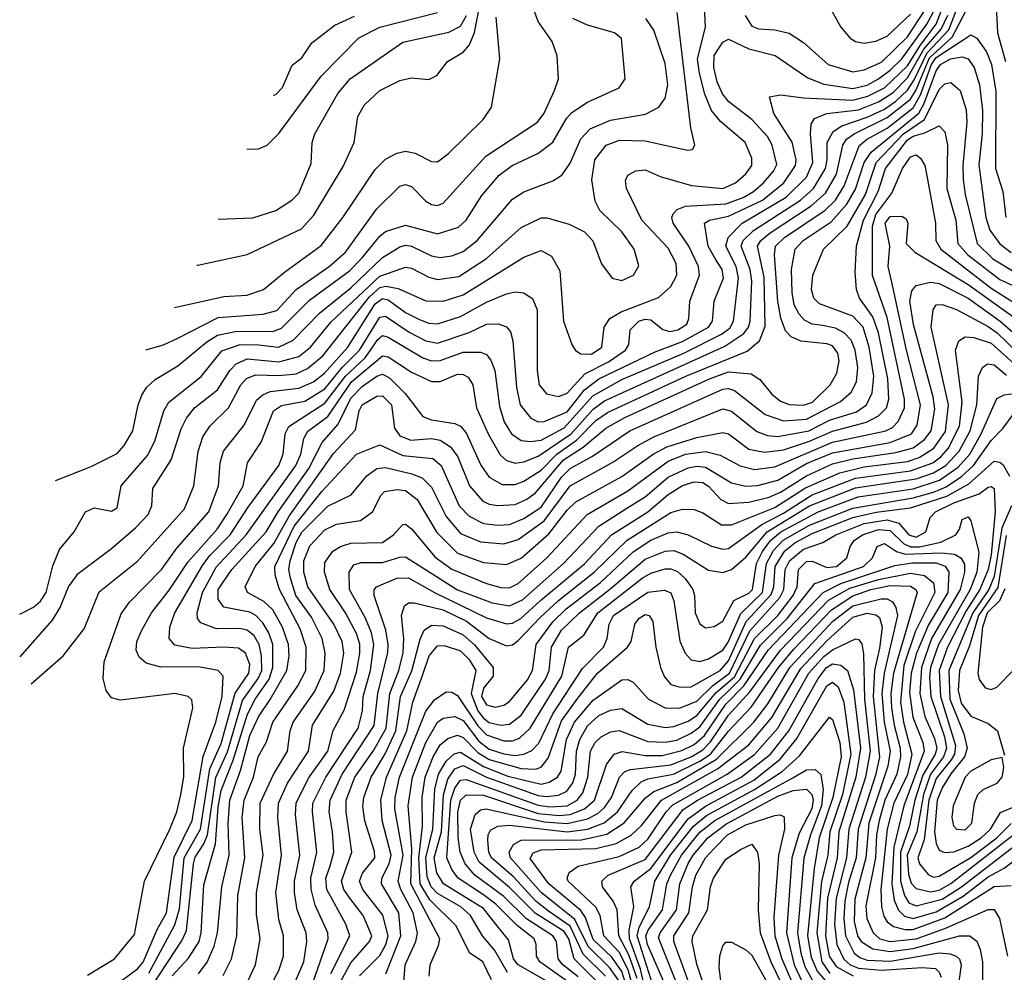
# Model space of a CAD drawing. Extents: x 997026 to 1115308, y 536381 to 619039.
# Tile 341 of 484: x 1021947 to 1025361, y 603359 to 606660. Entities that reach past the tile are written whole.
import ezdxf

# ---------------------------------------------------------------- set-up
doc = ezdxf.new("R2010")
doc.units = 0

msp = doc.modelspace()

# ---------------------------------------------------------------- linework, layer by layer
at = {"layer": '0CON20XD'}
for points in [[(1022271.3, 603308.7), (1022355, 603370.5), (1022375, 603393.7), (1022423.4, 603506.6), (1022455.4, 603565), (1022482.1, 603757.9), (1022545.1, 603885), (1022583.3, 604106.7), (1022626.8, 604225), (1022649.4, 604315), (1022652.2, 604385), (1022635.2, 604405.2), (1022567.1, 604417.1), (1022436.4, 604416.4), (1022385, 604430), (1022361.2, 604451.2), (1022351.1, 604475), (1022353, 604505), (1022369.8, 604545), (1022404.3, 604605), (1022465, 604682.6), (1022529.9, 604780.1), (1022631.2, 604895), (1022664.8, 604945), (1022721.7, 605045), (1022736.4, 605125), (1022784.2, 605195.8), (1022826.3, 605305), (1022855, 605323.7), (1022935, 605338.1), (1023005, 605380.6), (1023064.8, 605455.2), (1023125.1, 605515), (1023195, 605629.8), (1023215, 605632.4), (1023297.2, 605577.2), (1023355, 605547.7), (1023395, 605539.7), (1023505, 605576.2), (1023565, 605604.8), (1023606.2, 605606.2), (1023635, 605596.2), (1023648.6, 605578.6), (1023656.8, 605546.8), (1023669.1, 605385), (1023681.7, 605325), (1023718.8, 605278.8), (1023745, 605266.9), (1023765, 605267.7), (1023845, 605301.1), (1023905, 605377.5), (1023954.5, 605415.5), (1024150.3, 605509.7), (1024245, 605545.3), (1024334.8, 605595), (1024349.1, 605615), (1024354.3, 605685), (1024386.6, 605765), (1024382.7, 605795), (1024359.7, 605830.3), (1024333.5, 605875), (1024321.2, 605955), (1024338.6, 605965), (1024405, 605979.1), (1024522, 606035), (1024596.5, 606095), (1024637, 606155), (1024638.9, 606175), (1024625.4, 606235.4), (1024561.4, 606335), (1024546.7, 606393.3), (1024585, 606400), (1024665, 606389.8), (1024835, 606381.3), (1024888.1, 606395), (1024945, 606424.1), (1025025, 606500.8), (1025068.6, 606571.4), (1025124.6, 606645), (1025193.2, 606823.2)], [(1022408.8, 603315), (1022510.2, 603469.8), (1022525, 603503.8), (1022548.9, 603735), (1022555, 603757.5), (1022585.7, 603804.3), (1022597.9, 603835), (1022626.7, 604033.3), (1022666.9, 604123.1), (1022719.8, 604300.2), (1022773.6, 604376.4), (1022786.1, 604405), (1022785.3, 604455.3), (1022777.2, 604495), (1022760.2, 604525), (1022735, 604544.5), (1022710.5, 604550.5), (1022629.6, 604549.6), (1022575, 604569.3), (1022563.7, 604585), (1022561.9, 604605), (1022580.5, 604675), (1022627.7, 604762.3), (1022732.3, 604875), (1022904.6, 605115), (1022921.7, 605155), (1022931.7, 605208.3), (1022946.3, 605233.7), (1023015, 605284.5), (1023097.8, 605405), (1023205, 605495.8), (1023225, 605491.8), (1023305, 605439), (1023375, 605405.9), (1023405, 605406.7), (1023465, 605431.9), (1023485, 605431.1), (1023501.3, 605421.3), (1023517.6, 605395), (1023530.8, 605315), (1023572.4, 605222.4), (1023612.5, 605152.5), (1023635, 605132.4), (1023665, 605123.3), (1023695, 605127.7), (1023745, 605147), (1023858.9, 605225), (1023935, 605310.5), (1023975, 605339.3), (1024391.7, 605528.3), (1024457.1, 605572.9), (1024473.7, 605595), (1024479.6, 605615), (1024485.8, 605754.2), (1024479.7, 605795), (1024448.8, 605875), (1024455.7, 605895), (1024490.8, 605929.2), (1024654.5, 606035), (1024698.6, 606075), (1024741, 606145), (1024747, 606175), (1024746.2, 606235), (1024767, 606273), (1024797.6, 606292.4), (1024885, 606322.2), (1024945, 606350.7), (1024985, 606378.1), (1025025, 606416), (1025048.5, 606451.5), (1025093, 606545), (1025168, 606625), (1025232.9, 606795)], [(1025329.5, 606779.5), (1025336.9, 606615), (1025364.9, 606515)], [(1022475, 603346.6), (1022532.6, 603407.4), (1022568.7, 603465), (1022575.9, 603495), (1022585, 603662), (1022626, 603804), (1022635, 603931.4), (1022645, 603988.4), (1022686.6, 604093.4), (1022736.4, 604253.6), (1022763.3, 604305), (1022811.5, 604375), (1022824.4, 604415.6), (1022824.1, 604495), (1022810.1, 604535), (1022789.6, 604569.6), (1022765.6, 604595), (1022745, 604606.7), (1022654.5, 604624.5), (1022635, 604652.2), (1022634.6, 604685), (1022682.4, 604755), (1022801, 604885), (1022842.5, 604955), (1022949.8, 605105), (1022995.1, 605194.9), (1023051.3, 605258.7), (1023095, 605348.3), (1023135, 605390.7), (1023185, 605425.1), (1023205, 605431.2), (1023228.5, 605418.5), (1023283.9, 605365), (1023344.5, 605284.5), (1023375, 605273.2), (1023455, 605261.3), (1023475, 605251.6), (1023495, 605228.4), (1023545.9, 605115.9), (1023574.6, 605074.6), (1023619.9, 605049.9), (1023665, 605049.3), (1023695, 605060.8), (1023755, 605098.5), (1023808.8, 605155), (1023877.5, 605202.5), (1023945, 605271), (1023985, 605298.8), (1024256.2, 605425), (1024468.6, 605511.4), (1024512.4, 605547.6), (1024531.5, 605598.5), (1024528.3, 605768.3), (1024504.7, 605875.3), (1024516.8, 605895), (1024548.5, 605921.5), (1024691.6, 606015), (1024740.6, 606059.4), (1024778.4, 606125), (1024800.4, 606225), (1024813.5, 606246.5), (1024839.6, 606265), (1024955, 606321.1), (1025035, 606384.5), (1025055, 606417.6), (1025101.4, 606528.6), (1025180.5, 606599.5), (1025245, 606723.5)], [(1024748.9, 606715), (1024793.6, 606635), (1024826.4, 606596.4), (1024845, 606584.6), (1024875, 606579.3), (1024915, 606585.8), (1024955, 606603.5), (1025035, 606679.2)], [(1021948.9, 604452.5), (1022060.7, 604579.3), (1022087.4, 604622.6), (1022115.8, 604694.2), (1022149.5, 604740.5), (1022265, 604827.3), (1022350.1, 604899.9), (1022392.4, 604945), (1022405.3, 604975), (1022408.2, 605035), (1022472.5, 605135), (1022507.2, 605242.8), (1022525, 605279.6), (1022552.4, 605315), (1022632.5, 605377.5), (1022675.8, 605444.2), (1022697.7, 605467.7), (1022735.1, 605484.9), (1022845, 605474.9), (1022915, 605493.3), (1022954.8, 605525), (1023027.1, 605612.9), (1023195, 605771.3), (1023285, 605802.5), (1023305, 605799.2), (1023365, 605767.6), (1023395, 605759.4), (1023469.2, 605770.8), (1023565, 605832.3), (1023685, 605939.7), (1023755, 605973.1), (1023775, 605973.5), (1023851.6, 605951.6), (1023904.6, 605924.6), (1023933.8, 605893.8), (1023964.6, 605814.6), (1024001.2, 605765), (1024035, 605756.7), (1024074.6, 605775.4), (1024093, 605807), (1024077.7, 605865), (1024035, 605925.5), (1023958.7, 605998.7), (1023941.9, 606031.9), (1023930.5, 606105), (1023941.1, 606175), (1023980.4, 606225), (1024026.7, 606243.3), (1024115, 606240.2), (1024262, 606208), (1024279.2, 606210.8), (1024288, 606225), (1024273.3, 606285), (1024226.3, 606685)], [(1021986.2, 604359), (1022097.3, 604455), (1022170.5, 604549.5), (1022222.4, 604677.6), (1022355, 604783.3), (1022518.1, 604965), (1022550.3, 605045), (1022565.9, 605164.1), (1022582.4, 605215), (1022607.1, 605252.9), (1022670.9, 605315), (1022713.8, 605395), (1022733.2, 605416.8), (1022765, 605429.7), (1022845, 605427), (1022905, 605433.3), (1022945, 605450.9), (1022997.4, 605495), (1023160.1, 605699.9), (1023195, 605731.6), (1023216.3, 605736.3), (1023258.7, 605728.7), (1023355, 605686.4), (1023415, 605684.8), (1023485, 605706.2), (1023695, 605837.5), (1023755, 605860.7), (1023790.5, 605840.5), (1023819.5, 605789.5), (1023831.8, 605615), (1023860.8, 605535), (1023874.3, 605514.3), (1023892.2, 605502.2), (1023929, 605501), (1023965.7, 605525), (1023973.3, 605595), (1023993.1, 605625), (1024032.5, 605647.5), (1024162, 605698), (1024204.5, 605735.5), (1024225.2, 605775), (1024222.6, 605815), (1024195, 605868.2), (1024104, 605965), (1024050.9, 606075), (1024046.9, 606103.1), (1024055, 606121.2), (1024083.7, 606136.3), (1024115, 606140), (1024167.2, 606117.2), (1024276, 606086), (1024385, 606075.6), (1024428.2, 606095), (1024465, 606126.6), (1024485.7, 606155), (1024485, 606180.8), (1024461.9, 606235), (1024377.2, 606307.2), (1024345.6, 606345.6), (1024322.2, 606402.2), (1024303.6, 606475), (1024297.4, 606525), (1024325.2, 606635), (1024321.5, 606705)], [(1022181.6, 603348.4), (1022275, 603405.5), (1022345, 603490), (1022380, 603675), (1022467.7, 603855), (1022491.5, 603915), (1022506, 603975), (1022515.7, 604035.7), (1022515.3, 604135), (1022547.5, 604275), (1022543.4, 604303.4), (1022531.2, 604315), (1022485, 604325.3), (1022345, 604307.3), (1022295, 604302.2), (1022265, 604310), (1022246.5, 604335), (1022236.5, 604376.5), (1022240.3, 604435), (1022298.5, 604601.5), (1022328.1, 604641.9), (1022438, 604755), (1022491.9, 604828.1), (1022602.1, 604955), (1022636, 605045), (1022642.3, 605125), (1022653.8, 605165), (1022725, 605254.6), (1022768.3, 605341.7), (1022789.7, 605360.3), (1022815, 605371.4), (1022915, 605382.8), (1022965.2, 605405), (1023003.3, 605435), (1023084.1, 605525.9), (1023178.9, 605675), (1023205, 605694.4), (1023225, 605689.2), (1023285, 605645.5), (1023335, 605620.2), (1023365, 605608.8), (1023395, 605605.9), (1023475, 605631.5), (1023565, 605681), (1023635, 605710.5), (1023665, 605716.9), (1023694.1, 605714.1), (1023725, 605694.4), (1023740.9, 605655), (1023740.6, 605445), (1023748.2, 605395), (1023773.4, 605363.4), (1023815, 605354.3), (1023845, 605366.3), (1023906.8, 605433.2), (1023988.1, 605475), (1024046.8, 605515), (1024058.8, 605535), (1024063.2, 605585), (1024093.6, 605615), (1024115, 605622.5), (1024135, 605619.7), (1024176.3, 605586.3), (1024200.6, 605579.4), (1024228.7, 605585), (1024259.8, 605605), (1024266.5, 605625), (1024270, 605685), (1024304.4, 605775), (1024300.4, 605805), (1024267.3, 605875), (1024212.4, 605955), (1024208.2, 605975), (1024212.6, 605987.4), (1024227, 606003), (1024255.5, 606014.5), (1024395, 606022.4), (1024455, 606044.6), (1024491.5, 606065), (1024525.9, 606095), (1024560.7, 606135), (1024571.6, 606158.4), (1024556, 606225), (1024539.6, 606255), (1024485, 606313.9), (1024405.1, 606375.1), (1024383.5, 606403.5), (1024365.4, 606445), (1024353.1, 606495), (1024355, 606536.7), (1024385, 606582.6), (1024405, 606592.6), (1024475, 606559.7), (1024566.6, 606536.6), (1024625.7, 606495.7), (1024679.4, 606459.4), (1024735, 606436.4), (1024835, 606421.9), (1024885, 606434), (1024924.4, 606455), (1024965, 606484.9), (1025004.9, 606525), (1025092.6, 606645), (1025125, 606704.5)], [(1022383.7, 605515.8), (1022445, 605533.2), (1022495, 605556.1), (1022635, 605628.3), (1022790.8, 605639.2), (1022838.1, 605651.9), (1022905.3, 605724.7), (1023020, 605805), (1023076.1, 605855), (1023185.4, 606004.6), (1023265, 606082.8), (1023285, 606088.6), (1023305, 606081.8), (1023355, 606031.6), (1023375, 606019.4), (1023395, 606016.5), (1023415, 606024.7), (1023562.7, 606187.3), (1023742.7, 606305), (1023765, 606336.4), (1023800.7, 606415), (1023815.4, 606455), (1023810.4, 606535), (1023793.5, 606585), (1023744.4, 606654.4), (1023729.7, 606695)], [(1022561.5, 605809.7), (1022565, 605810), (1022735, 605846.2), (1022924.5, 605935.5), (1022966.6, 605983.4), (1023068.6, 606151.4), (1023106.9, 606235), (1023119.3, 606325), (1023142.3, 606365), (1023195, 606414.6), (1023265, 606449.4), (1023305, 606458.7), (1023365, 606453.3), (1023393.1, 606466.9), (1023430.5, 606515), (1023485, 606547.8), (1023507, 606573), (1023524.2, 606615.8), (1023540.9, 606705)], [(1022734, 606211.3), (1022775, 606213.1), (1022804.5, 606225.5), (1022845, 606265.4), (1022992.3, 606465), (1023122.2, 606597.8), (1023195.6, 606634.4), (1023395, 606685.6)], [(1024462.2, 606675), (1024485, 606637.8), (1024508.5, 606628.5), (1024565.6, 606625.6), (1024615, 606614.2), (1024665, 606581.8), (1024750.4, 606505), (1024835, 606479.8), (1024875, 606486.1), (1024935, 606512.6), (1025025, 606600.9), (1025085.8, 606695)], [(1021946.8, 604599.8), (1021995, 604624.3), (1022019.4, 604645), (1022038.1, 604675), (1022062.2, 604767.8), (1022085, 604824.5), (1022135.6, 604885), (1022175, 604954.4), (1022205, 604968.8), (1022265, 604956.7), (1022285, 604968), (1022298.2, 605045), (1022389.6, 605150.4), (1022415, 605199.5), (1022446.1, 605305), (1022463.6, 605335), (1022576.1, 605423.9), (1022647.7, 605512.3), (1022711.4, 605535), (1022775, 605533.5), (1022844.6, 605525.4), (1022895, 605549.6), (1022986.8, 605643.2), (1023095, 605731.4), (1023205, 605836.7), (1023265, 605872.9), (1023285, 605878.4), (1023305, 605875.5), (1023375, 605842.1), (1023405, 605835.6), (1023445, 605842), (1023485, 605856.9), (1023532.7, 605895), (1023655, 606038.4), (1023695, 606063.5), (1023795, 606102.3), (1023827.8, 606122.2), (1023855, 606163.6), (1023892.4, 606247.6), (1023925, 606282.6), (1023995, 606311.7), (1024116.5, 606333.5), (1024163.1, 606356.9), (1024185, 606388), (1024194.2, 606435), (1024185, 606508), (1024145, 606624.5), (1024117.5, 606665)], [(1022070.5, 605063.6), (1022075, 605064), (1022195, 605112.1), (1022285, 605157.3), (1022309.2, 605185), (1022338.6, 605235), (1022357.3, 605325), (1022370.9, 605359.1), (1022386.8, 605385), (1022416.7, 605413.3), (1022495, 605460.5), (1022596.1, 605543.9), (1022633.1, 605566.9), (1022699.3, 605580.7), (1022825, 605579.6), (1022855, 605591), (1022951.9, 605688.1), (1023090.1, 605789.9), (1023134.8, 605835), (1023195, 605910.3), (1023215, 605925.7), (1023285, 605948.5), (1023395, 605918.7), (1023468.5, 605941.5), (1023494.3, 605965), (1023548.7, 606051.3), (1023609, 606121), (1023654.5, 606155.5), (1023743.8, 606196.2), (1023795, 606236), (1023842.4, 606317.6), (1023861, 606339), (1023915, 606374.2), (1024025.7, 606424.3), (1024046.5, 606455), (1024033.5, 606595), (1024008.6, 606615), (1023915, 606641.2), (1023864.6, 606665)], [(1022395, 603355.2), (1022485, 603522.8), (1022501.2, 603578.8), (1022517.3, 603755), (1022573.2, 603855), (1022606.5, 604063.5), (1022645, 604152.1), (1022694.1, 604325.9), (1022741.4, 604395), (1022744.8, 604425), (1022729.3, 604465), (1022705, 604482), (1022655, 604485.9), (1022545, 604480.5), (1022485, 604492.2), (1022465.4, 604515), (1022467.3, 604555), (1022485.2, 604605), (1022581, 604769), (1022606.6, 604803.4), (1022677.1, 604875), (1022738.8, 604971.2), (1022845, 605115.3), (1022860.2, 605155), (1022867.8, 605225), (1022880.1, 605249.9), (1023005, 605331.1), (1023076.9, 605425), (1023145, 605488.7), (1023188.2, 605551.8), (1023205, 605565.6), (1023225, 605559.7), (1023345, 605488.7), (1023375, 605478.5), (1023405, 605479), (1023485, 605507.8), (1023545, 605507.6), (1023565, 605500), (1023580.8, 605480.8), (1023594.4, 605445), (1023610.2, 605320.2), (1023626.8, 605266.8), (1023651.6, 605225), (1023685, 605202.3), (1023718.5, 605198.5), (1023755, 605203.3), (1023835, 605246.2), (1023933.8, 605356.2), (1024035, 605413.8), (1024250, 605505), (1024379.8, 605570.2), (1024409.1, 605591), (1024421.9, 605615), (1024438.6, 605765), (1024431, 605805), (1024395.1, 605875), (1024403.5, 605905), (1024451.6, 605955), (1024604.7, 606045.3), (1024674.3, 606115), (1024697.1, 606165), (1024688.5, 606265), (1024691.3, 606298.7), (1024702.1, 606317.9), (1024745.1, 606334.9), (1024855, 606347.9), (1024925, 606375.3), (1024975, 606408), (1025025, 606458.7), (1025081.8, 606558.2), (1025142.3, 606627.7), (1025165, 606676.2)], [(1022483.5, 605663.1), (1022655, 605701.4), (1022734.4, 605705.6), (1022791.9, 605725), (1022864.5, 605785.5), (1022992.5, 605877.5), (1023067.5, 605975), (1023179, 606141), (1023215, 606176.9), (1023255, 606198.2), (1023285, 606204.7), (1023318.3, 606198.3), (1023375, 606168.5), (1023395, 606167.8), (1023433.6, 606196.4), (1023553.3, 606315), (1023582.4, 606357.6), (1023611.9, 606525), (1023598.8, 606668.8)], [(1022635.5, 605968.7), (1022755, 605973.4), (1022835, 605998.5), (1022890.5, 606035), (1022915, 606059.5), (1022957.9, 606162.1), (1022961.4, 606235), (1022970.6, 606265), (1023049.7, 606405), (1023092.4, 606455), (1023275, 606582.8), (1023435, 606617), (1023475, 606638.2), (1023495.5, 606675)], [(1022826.1, 606398.4), (1022835, 606400.8), (1022857.6, 606425), (1022890.2, 606500), (1022891.6, 606502.2), (1022925, 606528.6), (1022959.9, 606580.1), (1023039.1, 606640.9), (1023107.2, 606672.8)], [(1022566.5, 603353.5), (1022596.3, 603393.7), (1022621.2, 603448.8), (1022632.7, 603495), (1022647.3, 603655), (1022672.7, 603765), (1022669.1, 603875), (1022674.9, 603955), (1022711.9, 604058.1), (1022745, 604178.9), (1022775, 604243.8), (1022815.3, 604304.7), (1022873.3, 604405), (1022880.9, 604455), (1022879.3, 604495), (1022857.6, 604555), (1022824.7, 604614.7), (1022793.8, 604643.8), (1022736.2, 604675), (1022728.2, 604695), (1022763, 604765), (1022828, 604845), (1022880.6, 604939.4), (1023035, 605156.5), (1023110.9, 605239.1), (1023123.3, 605305), (1023134.8, 605325), (1023185, 605356), (1023205, 605356.9), (1023236.3, 605325), (1023246.3, 605245), (1023265, 605218.4), (1023302.9, 605202.9), (1023375, 605208.4), (1023405, 605203), (1023440, 605180), (1023465.9, 605145), (1023506.8, 605045), (1023552.1, 604992.1), (1023575, 604980.6), (1023605, 604976), (1023665, 604979.8), (1023705, 604998.3), (1023735, 605021), (1023832, 605135), (1023901, 605179), (1023979.4, 605245), (1024045, 605281.3), (1024338.1, 605415), (1024405, 605439.6), (1024483.1, 605433.1), (1024513.3, 605413.3), (1024555, 605362.4), (1024585, 605337.8), (1024615, 605326.8), (1024665, 605324), (1024695.2, 605335), (1024757.5, 605395), (1024780.6, 605435), (1024787.7, 605477.7), (1024784, 605505), (1024765, 605530.4), (1024745, 605537.4), (1024655, 605546), (1024621.7, 605561.7), (1024602.5, 605582.5), (1024586.1, 605626.1), (1024575.1, 605684.9), (1024564.2, 605845.8), (1024567.9, 605875), (1024598.1, 605905), (1024739.3, 606000.7), (1024774.9, 606035), (1024805.6, 606085), (1024857.3, 606222.7), (1024882.8, 606245), (1024955, 606284.4), (1025045, 606354.3), (1025070.4, 606399.6), (1025108.8, 606505), (1025125, 606529.2), (1025245, 606607.8), (1025265, 606595.9), (1025298.8, 606548.8), (1025316, 606505), (1025331.6, 606411.6), (1025329.8, 606145), (1025355.3, 606064.7), (1025366, 605975)], [(1022652.4, 603347.6), (1022681.3, 603405), (1022699.8, 603485), (1022703.3, 603625), (1022727.2, 603755), (1022718.2, 603895), (1022725.1, 603955), (1022757.3, 604035), (1022774, 604105), (1022802.2, 604157.8), (1022824.5, 604225), (1022911.2, 604351.2), (1022938.4, 604405), (1022940.6, 604485), (1022919.1, 604549.1), (1022847.4, 604685), (1022832.2, 604735), (1022831.5, 604765), (1022898.1, 604905), (1022995, 605025.5), (1023115, 605153.9), (1023195, 605186.5), (1023275, 605150.3), (1023379, 605139), (1023408, 605115), (1023470.9, 604975), (1023505, 604939.2), (1023555, 604914.5), (1023605, 604908), (1023645, 604911.1), (1023695, 604931.2), (1023755, 604970.5), (1023825, 605074.8), (1023855, 605104.9), (1023932.5, 605147.5), (1024061.8, 605235), (1024385, 605379.2), (1024405, 605381.8), (1024425.6, 605375.6), (1024531.4, 605291.4), (1024595, 605270.1), (1024675, 605276.2), (1024792.7, 605337.3), (1024830.3, 605369.7), (1024848.8, 605405), (1024852.5, 605455), (1024844, 605515), (1024829.4, 605549.4), (1024805.4, 605575.4), (1024775, 605591.6), (1024730.1, 605600.1), (1024695, 605605.6), (1024668.5, 605618.5), (1024649.3, 605639.3), (1024632.4, 605672.4), (1024625.1, 605715), (1024623.4, 605795), (1024635.1, 605864.9), (1024663.6, 605895), (1024760, 605960), (1024815, 606020.5), (1024845, 606073.2), (1024875.1, 606165), (1024899, 606201), (1025063.9, 606336.1), (1025082.1, 606367.9), (1025125, 606482.8), (1025139.3, 606505), (1025174.7, 606525), (1025215, 606531.5), (1025235.8, 606525), (1025256.2, 606495), (1025274.9, 606434.9), (1025285.1, 606345.1), (1025283.8, 606265), (1025272.7, 606157.3), (1025297.2, 605975), (1025310.6, 605930.6), (1025345, 605883.1), (1025385, 605853.8)], [(1022736.2, 603325), (1022764.3, 603385), (1022780.4, 603475), (1022768.4, 603558.4), (1022767.9, 603635), (1022791, 603765), (1022779.4, 603855), (1022781, 603945), (1022826.4, 604043.6), (1022875.6, 604125), (1022885.2, 604195), (1022895.2, 604225), (1022969.2, 604330.8), (1023002, 604405), (1023006.1, 604465), (1022995.2, 604515), (1022959.1, 604589.1), (1022904.4, 604665), (1022885.3, 604725), (1022880.5, 604755), (1022884.5, 604785), (1022905, 604848.4), (1022925, 604884.2), (1023015, 604974.5), (1023096.2, 605013.8), (1023150.3, 605079.7), (1023185.4, 605104.6), (1023215, 605107.7), (1023306.7, 605086.7), (1023342.4, 605072.4), (1023375, 605040.6), (1023425, 604938.9), (1023475, 604879.8), (1023545, 604851), (1023625, 604843.4), (1023675, 604859.2), (1023765, 604923.2), (1023855.1, 605044.9), (1024003.8, 605126.2), (1024090, 605185), (1024145, 605214.3), (1024385, 605311.7), (1024415, 605303.9), (1024502.7, 605232.7), (1024539.6, 605219.6), (1024575, 605215.7), (1024683.1, 605235), (1024755, 605272.3), (1024848.6, 605301.4), (1024883.1, 605325), (1024902.7, 605367.3), (1024907.9, 605425), (1024891.9, 605525), (1024871.9, 605595), (1024835, 605632.9), (1024719.6, 605675), (1024700, 605695), (1024691.9, 605725), (1024696.9, 605775), (1024733.4, 605865), (1024815.3, 605944.7), (1024879.3, 606055), (1024916.2, 606165), (1025011.7, 606265), (1025084.5, 606315), (1025135, 606418.8), (1025155, 606438.1), (1025175, 606442.7), (1025207.1, 606415), (1025227.9, 606347.9), (1025231, 606305), (1025216.8, 606155), (1025218.3, 606105), (1025225.2, 606055), (1025266.9, 605885), (1025321.4, 605831.4), (1025405, 605780.7)], [(1022802.4, 603285), (1022845, 603364.5), (1022861.2, 603415), (1022861.6, 603485), (1022845, 603541.9), (1022834.5, 603635), (1022854.8, 603765), (1022841.6, 603895), (1022844.2, 603945), (1022875.3, 604014.7), (1022948.3, 604125), (1022962.2, 604215), (1023036.5, 604333.5), (1023059.7, 604395), (1023070.5, 604465), (1023064.5, 604505), (1023036.5, 604565), (1022946.2, 604695), (1022931.8, 604745), (1022932.4, 604785), (1022953.1, 604836.9), (1023005, 604892.3), (1023045, 604911.3), (1023128.9, 604925), (1023169.7, 604955), (1023198.8, 605011.2), (1023211.9, 605025), (1023255, 605032.5), (1023285, 605028.8), (1023325, 604997.4), (1023393.4, 604883.4), (1023465, 604811.9), (1023555, 604779.2), (1023635, 604772.6), (1023685, 604793.7), (1023781.1, 604878.9), (1023845, 604960.6), (1023875, 604988.9), (1024035, 605077.5), (1024143.4, 605155), (1024190.4, 605179.6), (1024295, 605212.2), (1024385, 605229.6), (1024405, 605225.2), (1024475, 605171.9), (1024529, 605161), (1024595, 605169.4), (1024685, 605199.4), (1024765, 605234.5), (1024882.5, 605265), (1024925, 605287.2), (1024952.3, 605315), (1024960.3, 605345), (1024957.4, 605415), (1024924.5, 605575), (1024905, 605630.7), (1024858.8, 605695), (1024848.1, 605725), (1024844, 605785), (1024847.8, 605875), (1024872.8, 605965), (1024923.9, 606065), (1024948.5, 606145), (1025025, 606243.4), (1025045, 606257), (1025085, 606268.5), (1025135, 606292.5), (1025155, 606271.9), (1025164.1, 606225), (1025161.5, 606075), (1025192.5, 605965), (1025199.3, 605885), (1025234.8, 605845), (1025345, 605759.5), (1025495, 605690)], [(1022885.1, 603284.9), (1022931.7, 603395), (1022942.7, 603465), (1022939.6, 603495), (1022909, 603575), (1022899.2, 603635), (1022899.4, 603675), (1022917.9, 603765), (1022903.5, 603905), (1022905.8, 603945), (1022948.6, 604031.4), (1023014.9, 604125), (1023033.4, 604196.6), (1023072.4, 604267.6), (1023115, 604399.1), (1023126.6, 604465), (1023126, 604496), (1023115, 604532.7), (1023076.1, 604605), (1023022.3, 604685), (1023003.3, 604745), (1023005, 604778.9), (1023032.3, 604817.7), (1023059.1, 604835), (1023095, 604846.2), (1023205, 604848.3), (1023243.4, 604875), (1023275, 604910.5), (1023285, 604911.8), (1023305, 604896.2), (1023387.6, 604797.6), (1023445, 604755.5), (1023565, 604706.2), (1023615, 604692.6), (1023645, 604691.2), (1023675, 604706.1), (1023774, 604795), (1023914.9, 604945.1), (1024055, 605027), (1024195, 605130), (1024255, 605153.9), (1024325, 605163.5), (1024375, 605151.1), (1024444.6, 605114.6), (1024495, 605101.4), (1024565, 605110.6), (1024765, 605196.4), (1024950.4, 605235), (1024973.1, 605246.9), (1024992.5, 605267.5), (1025014.5, 605315), (1025014.3, 605345), (1024955, 605628.2), (1024904, 605774), (1024903.2, 605945), (1024915.5, 605985), (1024971.3, 606058.7), (1025007.5, 606145), (1025035, 606184.7), (1025055, 606192), (1025070, 606180), (1025084.8, 606155), (1025093.2, 606113.2), (1025122, 605955), (1025123.6, 605895), (1025140.2, 605865), (1025315, 605729.4), (1025525, 605596.8)], [(1022954.3, 603295), (1023016.6, 603475), (1023014.8, 603495), (1022971.8, 603591.8), (1022956.9, 603646.9), (1022956.7, 603685), (1022977, 603775), (1022962, 603915), (1022963.7, 603945), (1023008, 604035), (1023120.9, 604205), (1023134.9, 604265), (1023138.1, 604315), (1023162.7, 604405), (1023174.4, 604495), (1023166.4, 604535), (1023146.3, 604586.3), (1023090.5, 604685), (1023089.3, 604745), (1023105, 604770.6), (1023130.6, 604779.4), (1023205, 604779.3), (1023265, 604797.9), (1023285, 604798.5), (1023465, 604684.6), (1023585, 604638.6), (1023645, 604628.7), (1023690, 604650), (1023832, 604775), (1023955, 604904.8), (1024052.4, 604967.6), (1024115, 605007), (1024195, 605075.1), (1024265, 605107.4), (1024295, 605112.4), (1024325, 605108.9), (1024415, 605054.8), (1024465, 605043.6), (1024505, 605045.7), (1024575, 605064.1), (1024675, 605121.8), (1024765, 605158.7), (1024965, 605194.5), (1025038.4, 605225), (1025059, 605255), (1025069.6, 605325), (1025021.2, 605515), (1024970.6, 605750.6), (1024958.6, 605805), (1024963.9, 605875), (1024947.8, 605955), (1024965, 605978.7), (1025005, 605979.6), (1025020.2, 605970.2), (1025026.2, 605955), (1025020, 605885), (1025050, 605855), (1025235, 605742.6), (1025512.1, 605545)], [(1023025.1, 603354.9), (1023091.5, 603485), (1023077.9, 603525), (1023011.5, 603645), (1023008.8, 603685), (1023022.9, 603727.1), (1023035.8, 603775), (1023031.9, 603845), (1023019.4, 603915), (1023023.2, 603955), (1023064.6, 604045), (1023176.3, 604213.7), (1023189, 604325), (1023222.8, 604467.2), (1023224.9, 604495), (1023216.6, 604545), (1023176, 604665), (1023176.3, 604683.7), (1023183.6, 604695), (1023255, 604725.2), (1023295, 604725.8), (1023384.6, 604674.6), (1023565, 604587.6), (1023635, 604566.4), (1023655, 604569.2), (1023684.7, 604585.3), (1023752.5, 604647.5), (1023905.3, 604774.7), (1023999, 604875), (1024125.2, 604955), (1024195, 605014.1), (1024245, 605045.7), (1024285, 605059.1), (1024315, 605056.4), (1024335, 605044), (1024377.8, 604997.8), (1024405, 604983.7), (1024475, 604988.2), (1024545, 605005.3), (1024585, 605023), (1024675, 605079.5), (1024765, 605120.6), (1024835, 605138.2), (1024985, 605159.9), (1025045, 605176.3), (1025083.9, 605205), (1025107.6, 605235), (1025119.9, 605310.1), (1025113.7, 605353.7), (1025046.2, 605603.8), (1025032.6, 605685), (1025039.8, 605720.2), (1025055, 605738.6), (1025105, 605751), (1025135, 605746), (1025235, 605694.6), (1025346, 605616), (1025435, 605538.5)], [(1023059, 603325), (1023095, 603391), (1023159.4, 603465), (1023167.5, 603485), (1023137.9, 603555), (1023091.4, 603615), (1023070.3, 603645), (1023062.4, 603675), (1023098.3, 603775), (1023078.4, 603915), (1023078.8, 603955), (1023109.3, 604035), (1023175, 604128.4), (1023217, 604205), (1023230.7, 604325), (1023261.2, 604405), (1023276, 604466), (1023279.3, 604515), (1023271.2, 604595), (1023281.2, 604628.8), (1023295, 604639.2), (1023315, 604638.9), (1023415, 604614.4), (1023495.6, 604575.6), (1023575, 604515.5), (1023635, 604490.6), (1023655, 604493.4), (1023675, 604508.1), (1023751.4, 604588.6), (1023815, 604647.5), (1023939.2, 604745), (1024053.1, 604856.9), (1024205, 604952.4), (1024245, 604963.5), (1024285, 604963.1), (1024315, 604951.1), (1024379.6, 604909.6), (1024415, 604909.3), (1024565, 604969.7), (1024671.9, 605038.1), (1024790.1, 605089.9), (1024875, 605110.7), (1025025, 605129.6), (1025065, 605142.5), (1025116.9, 605175), (1025156.5, 605233.5), (1025167, 605325), (1025107.2, 605595), (1025113.7, 605655), (1025125, 605671.8), (1025145, 605672.8), (1025195, 605656.3), (1025305, 605597.3), (1025336.3, 605575), (1025408.8, 605505)], [(1023125, 603346.5), (1023195, 603416.5), (1023216.4, 603455), (1023224.7, 603485), (1023206.3, 603556.3), (1023137, 603645), (1023124.5, 603675), (1023135, 603702.4), (1023178.3, 603755), (1023177.5, 603777.5), (1023143.9, 603883.9), (1023136.9, 603933.1), (1023139.7, 603965), (1023165.1, 604035), (1023214.4, 604115.6), (1023251.5, 604195), (1023267.4, 604315), (1023306.9, 604403.1), (1023335, 604513.6), (1023349.5, 604545), (1023375, 604561.6), (1023415, 604559.4), (1023485, 604528), (1023523.3, 604493.3), (1023588.3, 604415), (1023588.7, 604385), (1023555, 604343.3), (1023548.4, 604315), (1023565, 604285.5), (1023595, 604277.2), (1023625, 604284.4), (1023645, 604297.6), (1023707.8, 604372.2), (1023724.5, 604405), (1023737.6, 604495), (1023795, 604573.3), (1023841.5, 604618.5), (1023960.3, 604709.7), (1024074.4, 604815.6), (1024135, 604856.8), (1024195, 604882.3), (1024225, 604885.2), (1024264.9, 604874.9), (1024345.8, 604835.8), (1024385, 604825.2), (1024405, 604828), (1024519.5, 604910.5), (1024595, 604950.1), (1024695, 605013.8), (1024845, 605070.8), (1025035, 605096.8), (1025112.9, 605125), (1025141.1, 605145), (1025166.2, 605173.8), (1025205, 605251.8), (1025214.2, 605334.2), (1025191.2, 605515), (1025202.8, 605547.2), (1025225, 605560.9), (1025255, 605559), (1025315, 605539.7), (1025405, 605458.8)], [(1023216.5, 603353.5), (1023268.4, 603485), (1023261.4, 603565), (1023200.8, 603665), (1023202.3, 603685), (1023227.8, 603735), (1023234.5, 603765), (1023203.5, 603885), (1023199.3, 603955), (1023218.6, 604035), (1023289.4, 604195), (1023309.6, 604295), (1023345, 604391.2), (1023366.7, 604455), (1023395, 604490), (1023418.2, 604491.8), (1023475, 604473), (1023505, 604443.2), (1023528.1, 604405), (1023512, 604325), (1023535.5, 604265), (1023555, 604239), (1023575, 604224.4), (1023615, 604215.4), (1023645, 604218.6), (1023685, 604249.6), (1023769.7, 604375), (1023782.5, 604405), (1023790.4, 604485), (1023825, 604544.1), (1023888.1, 604605), (1023992.4, 604685), (1024115, 604790.9), (1024185, 604818.5), (1024215, 604820), (1024247.8, 604807.8), (1024335, 604752), (1024385, 604744.8), (1024415, 604754.3), (1024465, 604798), (1024538.2, 604885), (1024685, 604975.3), (1024845, 605037.2), (1025055, 605069), (1025115, 605089.5), (1025158.2, 605115), (1025204.4, 605165), (1025242.8, 605235), (1025265.4, 605325), (1025270.7, 605425), (1025285, 605454.5), (1025301.9, 605468.1), (1025325, 605463.8), (1025368.3, 605428.3)], [(1023273.3, 603243.3), (1023283.1, 603385), (1023320.4, 603465), (1023325.9, 603494.1), (1023311.2, 603565), (1023268.6, 603645), (1023258.6, 603675), (1023276.3, 603765), (1023247.5, 603925), (1023248.8, 603965), (1023264, 604035), (1023355, 604263.6), (1023385, 604302.6), (1023425, 604330.8), (1023445, 604329.2), (1023465, 604317.9), (1023535, 604212.6), (1023565, 604181.4), (1023625, 604161.1), (1023655, 604161.2), (1023680.1, 604169.9), (1023716.4, 604205), (1023827, 604385), (1023850, 604485), (1023903.3, 604526.7), (1023951.1, 604605), (1024105, 604724.3), (1024135, 604742.3), (1024185, 604756.8), (1024205, 604757.2), (1024227.6, 604747.6), (1024253.7, 604723.7), (1024281, 604685), (1024287.1, 604665), (1024289.3, 604605), (1024305, 604566.5), (1024325, 604552.5), (1024355, 604556.8), (1024385, 604575.4), (1024422.5, 604647.5), (1024475, 604672.2), (1024487.6, 604685), (1024501.5, 604775), (1024522.4, 604817.6), (1024549.7, 604855), (1024585.9, 604885), (1024715.3, 604954.7), (1024853.9, 605006.1), (1025045, 605034.3), (1025135.8, 605064.2), (1025200.8, 605109.2), (1025241.5, 605155), (1025280.6, 605225), (1025335, 605347.3), (1025359.8, 605360.2), (1025395, 605364.9)], [(1023366.4, 603345), (1023369.7, 603385), (1023399, 603451), (1023403.6, 603475), (1023303.3, 603665), (1023306, 603786), (1023294.2, 603935), (1023308.7, 604035), (1023355.2, 604155.2), (1023395, 604225.2), (1023415, 604238.9), (1023455, 604245.5), (1023485, 604231), (1023539.3, 604159.3), (1023575, 604131.9), (1023625, 604115.5), (1023665, 604110.4), (1023695, 604114.3), (1023722.6, 604127.4), (1023746.9, 604153.1), (1023795.5, 604254.5), (1023898, 604412), (1023971, 604485), (1023983.4, 604515), (1023990.3, 604565), (1024005.5, 604595), (1024125, 604675.8), (1024182.7, 604682.7), (1024205, 604674.4), (1024215, 604646.2), (1024235.9, 604505.9), (1024254.4, 604464.4), (1024275, 604441.5), (1024305, 604435.8), (1024335, 604445.2), (1024385, 604475.6), (1024403, 604503), (1024447.7, 604602.3), (1024522.2, 604675), (1024536.1, 604775), (1024560, 604820), (1024593.9, 604856.1), (1024685, 604908.8), (1024835, 604967.4), (1025045, 605003.4), (1025115, 605022.3), (1025158.9, 605041.1), (1025212.6, 605077.4), (1025254.4, 605115), (1025315, 605202.4), (1025356.1, 605243.9), (1025395, 605296.2)], [(1023582.5, 603332.5), (1023553.1, 603395), (1023506.4, 603426.4), (1023459.8, 603519.8), (1023369.3, 603609.3), (1023335.5, 603665), (1023331, 603755), (1023343.4, 603863.4), (1023342.2, 603965), (1023353.2, 604035), (1023380.5, 604105), (1023405, 604147.5), (1023431, 604169), (1023465, 604180.8), (1023485, 604172.6), (1023535, 604120), (1023575, 604096.1), (1023685, 604064.9), (1023735, 604063.2), (1023755, 604069.6), (1023778.8, 604101.2), (1023825, 604229.8), (1023881.5, 604308.5), (1023950.4, 604395), (1024054.7, 604485), (1024066.8, 604505), (1024080, 604565), (1024095, 604586.5), (1024115, 604598.2), (1024128.8, 604595), (1024142.4, 604575), (1024152.3, 604485), (1024169, 604415), (1024182.4, 604382.4), (1024205, 604356.5), (1024236.5, 604346.5), (1024275, 604348.1), (1024375, 604404.5), (1024405, 604438.7), (1024465.8, 604574.2), (1024552.5, 604667.5), (1024561.9, 604695), (1024566.3, 604765), (1024600.3, 604819.7), (1024635, 604847.2), (1024695, 604879.2), (1024835, 604934.4), (1024916.4, 604953.6), (1025035, 604968.6), (1025161.1, 605008.9), (1025237.8, 605052.2), (1025325, 605130), (1025345, 605126.8), (1025357, 605117), (1025378.4, 605078.4)], [(1023637.8, 603357.8), (1023593.8, 603433.8), (1023551.6, 603485), (1023510.3, 603555), (1023476, 603585), (1023395, 603631.2), (1023374, 603655), (1023360, 603690), (1023355.5, 603755), (1023379.4, 603855), (1023386.5, 603993.5), (1023398.6, 604045), (1023425, 604090.9), (1023453.7, 604116.3), (1023475, 604121.9), (1023555, 604072.1), (1023638.8, 604038.8), (1023755, 604010.4), (1023782.8, 604017.2), (1023811.1, 604035), (1023823.7, 604056.3), (1023842.7, 604165), (1023870.1, 604225), (1023935, 604301.7), (1024035, 604372.8), (1024055, 604373.8), (1024074.2, 604364.2), (1024126.8, 604305), (1024185.1, 604275.1), (1024235, 604274.2), (1024295, 604298.2), (1024348.7, 604351.3), (1024407.5, 604395), (1024478.3, 604541.7), (1024582.7, 604657.3), (1024596.7, 604685), (1024601.1, 604755), (1024615.8, 604785), (1024665, 604825.7), (1024731.6, 604848.4), (1024777, 604875), (1024875, 604913.8), (1024955, 604926.4), (1024994.8, 604914.8), (1025029.8, 604875), (1025055, 604867.1), (1025088.6, 604885), (1025103.6, 604935), (1025122.1, 604955), (1025185.5, 604985.5), (1025273.1, 605016.9), (1025305, 605039.7), (1025315, 605042.3), (1025325.2, 605035.2), (1025329.3, 604955), (1025315.6, 604805), (1025305.2, 604755), (1025275.6, 604685), (1025228.1, 604611.9), (1025163.8, 604485), (1025134.9, 604405), (1025139.1, 604315), (1025191.1, 604145), (1025188, 604115), (1025176.5, 604095), (1025125, 604030.1), (1025098.8, 603955), (1025082.3, 603817.7), (1025060.6, 603755), (1025066.1, 603735), (1025097.1, 603697.1), (1025115, 603688.5), (1025135, 603691.3), (1025245, 603756.4), (1025335, 603824.3), (1025385, 603874.6)], [(1025386.2, 604975), (1025351.9, 604898.1), (1025325, 604730.2), (1025307.2, 604685), (1025251.1, 604605), (1025168.7, 604405), (1025172, 604305), (1025219.9, 604185), (1025232.1, 604135), (1025223, 604105), (1025175, 604046.7), (1025145, 603997.4), (1025128, 603955), (1025119, 603845), (1025124.6, 603804.6), (1025135, 603781.8), (1025153.9, 603773.9), (1025186.2, 603776.2), (1025235, 603795.4), (1025280.3, 603825), (1025312.6, 603855), (1025347.3, 603912.7), (1025405, 603936.2)], [(1023814.5, 603305), (1023674.8, 603385), (1023659.5, 603405), (1023641.2, 603471.2), (1023597.2, 603525), (1023555, 603579.9), (1023415.9, 603665), (1023392.9, 603702.9), (1023384.3, 603755), (1023408.9, 603845), (1023416.3, 603973.7), (1023431.8, 604028.2), (1023455, 604063.5), (1023485, 604075.1), (1023564.9, 604034.9), (1023745, 603971), (1023775, 603967.4), (1023815, 603972.8), (1023843.5, 603986.5), (1023864.4, 604015.6), (1023874, 604045), (1023877.8, 604125), (1023889.5, 604165), (1023915, 604213.1), (1023955, 604248.6), (1023995, 604266.6), (1024035, 604272.7), (1024125, 604218.8), (1024185, 604206.9), (1024215, 604210.3), (1024265, 604229.4), (1024295, 604248.5), (1024362, 604328), (1024425, 604382.8), (1024494.7, 604515.3), (1024575, 604595.6), (1024629.1, 604665), (1024642.1, 604695), (1024647.7, 604755), (1024675, 604782.5), (1024695, 604783.6), (1024745, 604761.8), (1024778.4, 604765), (1024814.8, 604795), (1024826.1, 604835), (1024839.8, 604855), (1024868.8, 604875), (1024925, 604893.5), (1024965, 604889.4), (1025011.1, 604845), (1025035, 604833.1), (1025066.8, 604833.2), (1025140.4, 604849.6), (1025192.5, 604875), (1025205.6, 604895), (1025215, 604928), (1025235, 604936.7), (1025245, 604923.3), (1025271.9, 604815), (1025265.1, 604745), (1025242.8, 604685), (1025133, 604495), (1025104.8, 604415), (1025101, 604381), (1025105.6, 604315), (1025152.9, 604175), (1025160.2, 604135), (1025149.8, 604105), (1025104.8, 604045.2), (1025080.3, 603975), (1025057.6, 603845), (1025023.6, 603765), (1025028.3, 603698.3), (1025037.8, 603667.8), (1025055, 603648.5), (1025105, 603637.9), (1025135, 603643.8), (1025175, 603666.6), (1025395, 603837.7)], [(1025367.4, 604872.6), (1025338.2, 604691.8), (1025270.9, 604595), (1025240.2, 604489.8), (1025205.3, 604405), (1025200.2, 604335), (1025211.1, 604291.1), (1025245, 604246.4), (1025305, 604221.2), (1025337.5, 604195), (1025361.2, 604111.2)], [(1023862.6, 603315), (1023750.8, 603395), (1023739.1, 603415), (1023737.8, 603455), (1023730.7, 603475), (1023671.2, 603521.2), (1023598.3, 603595), (1023555, 603627.5), (1023467.6, 603685), (1023445.3, 603715.3), (1023427.4, 603755), (1023442.1, 603955), (1023455, 603996.4), (1023474.9, 604025.1), (1023495, 604027.3), (1023745, 603937.4), (1023785, 603932.3), (1023845, 603935.9), (1023879.2, 603955), (1023899.3, 603980.7), (1023916.5, 604035), (1023926.1, 604125), (1023941.7, 604155), (1023962.4, 604175), (1023995, 604192), (1024025, 604196.3), (1024125, 604158.6), (1024185, 604155.8), (1024225, 604163.5), (1024275, 604187), (1024305, 604209.4), (1024374.9, 604305), (1024402.1, 604332.1), (1024445.4, 604374.6), (1024515, 604492), (1024608, 604585), (1024704.2, 604705.8), (1024872, 604765), (1024903.9, 604795), (1024919.6, 604835), (1024945, 604844.7), (1024987.4, 604817.4), (1025017.8, 604807.8), (1025142.5, 604812.5), (1025187.5, 604807.5), (1025210.2, 604795), (1025222.7, 604772.7), (1025222.6, 604745), (1025207.6, 604685), (1025108.1, 604515), (1025073.2, 604415), (1025067.5, 604325), (1025085.6, 604245), (1025119, 604169), (1025126.5, 604135), (1025121.3, 604115), (1025078.5, 604041.5), (1025050.5, 603955), (1025031.8, 603865), (1025000.3, 603775), (1025001.2, 603675), (1025014.6, 603624.6), (1025029.9, 603599.9), (1025055, 603589.5), (1025145, 603612.2), (1025212.1, 603655), (1025395, 603795.5)], [(1023882.8, 603342.8), (1023830, 603385), (1023814.2, 603405), (1023808.2, 603465), (1023794.8, 603485), (1023704.4, 603544.4), (1023625, 603621.5), (1023525.2, 603695), (1023491.9, 603735), (1023474.5, 603774.5), (1023467.5, 603827.5), (1023466.2, 603913.8), (1023475, 603954.7), (1023495, 603973.9), (1023555, 603972.2), (1023745, 603909), (1023817.6, 603902.4), (1023855, 603905.1), (1023905.6, 603925), (1023940, 603955), (1023981.2, 604078.8), (1024007.9, 604115), (1024036.3, 604123.7), (1024115, 604110.3), (1024175, 604110.4), (1024242.9, 604127.1), (1024285, 604147.9), (1024321.1, 604178.9), (1024395, 604287.8), (1024458.1, 604351.9), (1024541.8, 604475), (1024732.1, 604675), (1024793.4, 604706.6), (1024981.6, 604768.4), (1025041.9, 604778.1), (1025125, 604778.3), (1025156, 604766), (1025168.9, 604745), (1025165.3, 604675), (1025097.6, 604562.4), (1025055.8, 604464.2), (1025037.5, 604395), (1025032, 604328), (1025043.2, 604243.2), (1025077.8, 604155), (1025082.9, 604125), (1025012.8, 603935), (1024977.3, 603792.7), (1024970.3, 603665), (1024978.5, 603608.5), (1024993.7, 603573.7), (1025015, 603553.1), (1025044.5, 603544.5), (1025125, 603567.7), (1025217.6, 603622.4), (1025305, 603690), (1025360.3, 603719.7), (1025395, 603746.5)], [(1023967.5, 603307.5), (1023869.2, 603405), (1023850.9, 603475), (1023835, 603499.7), (1023733.7, 603563.7), (1023645, 603652.1), (1023540.2, 603740.2), (1023522.3, 603775), (1023509.8, 603855), (1023525.7, 603905), (1023545, 603921.3), (1023564.3, 603925.7), (1023765, 603879.6), (1023845, 603874.5), (1023915, 603890.4), (1023951.2, 603908.8), (1023975, 603929.4), (1023998.3, 603965), (1024026, 604035), (1024045, 604054.4), (1024065, 604061.9), (1024205, 604077.6), (1024275, 604105.6), (1024315, 604129.1), (1024342.2, 604157.8), (1024405, 604249.9), (1024478.8, 604331.2), (1024584.7, 604475.3), (1024751.4, 604648.6), (1024825, 604690.1), (1024925, 604720), (1025035, 604742.1), (1025083.8, 604733.8), (1025115, 604708.8), (1025120.4, 604675), (1025051.4, 604538.6), (1025012.3, 604422.3), (1025000.5, 604295), (1025010.7, 604225), (1025039.8, 604115), (1025025, 604044.2), (1024978.2, 603945), (1024954.4, 603855), (1024933, 603645), (1024934.6, 603585), (1024943.1, 603553.1), (1024955, 603533.8), (1024977, 603517), (1025017, 603507), (1025045, 603507.3), (1025155, 603546.9), (1025325, 603655.4), (1025385, 603659.1)], [(1023978.2, 603345), (1023901.1, 603421.1), (1023855, 603518.2), (1023780, 603570), (1023736.7, 603605), (1023659.4, 603689.4), (1023582.7, 603755), (1023573.3, 603775), (1023569.8, 603815), (1023570.6, 603835), (1023578.8, 603851.2), (1023604.6, 603865.4), (1023645, 603868.9), (1023845, 603845.4), (1023915.5, 603854.5), (1023972.8, 603877.2), (1024019.4, 603915), (1024070.9, 603989.1), (1024101.6, 604018.4), (1024125, 604029), (1024213.9, 604045), (1024305, 604090.1), (1024341.6, 604115), (1024405, 604194.3), (1024482.8, 604277.2), (1024577.3, 604415), (1024631, 604479), (1024761.2, 604615), (1024835, 604663.4), (1024898.1, 604685), (1024965, 604698.8), (1025035, 604696.4), (1025053.9, 604685), (1025058.3, 604675), (1024976.1, 604395), (1024967.8, 604325), (1024969.4, 604275), (1024978.3, 604215), (1025000.1, 604135), (1025000.8, 604105), (1024988.4, 604045), (1024946.6, 603955), (1024926.6, 603885), (1024917.5, 603835), (1024914.6, 603755), (1024881.1, 603588.9), (1024884.3, 603545), (1024905.5, 603495), (1024928.9, 603475), (1024965, 603465.7), (1025055, 603474.9), (1025155, 603510.4), (1025305, 603576.1), (1025325, 603575.9), (1025344.3, 603545), (1025372.1, 603415)], [(1025362.5, 604687.5), (1025343.5, 604646.5), (1025301.8, 604605), (1025285.2, 604555), (1025268.5, 604395), (1025273.2, 604373.2), (1025294.6, 604344.6), (1025315, 604338.5), (1025335, 604346.5), (1025391.9, 604405)], [(1024025, 603327.5), (1023991.8, 603375), (1023917.8, 603447.8), (1023871.7, 603541.7), (1023754.9, 603635), (1023648.5, 603755), (1023643.7, 603775), (1023658.5, 603801.5), (1023685, 603817), (1023895, 603817.6), (1023982.5, 603837.5), (1024043.1, 603876.9), (1024117.1, 603962.9), (1024145.1, 603984.9), (1024225, 604016.9), (1024362.9, 604097.1), (1024492.8, 604225), (1024540.5, 604289.5), (1024617.1, 604415), (1024765, 604574.4), (1024835, 604629.2), (1024933.2, 604653.2), (1024955, 604652.9), (1024972.7, 604642.7), (1024985, 604622.9), (1024990.1, 604595), (1024944.2, 604395.8), (1024936.5, 604325), (1024944, 604225), (1024964.7, 604125), (1024957.4, 604072.6), (1024891, 603875), (1024881.1, 603755), (1024842.1, 603612.1), (1024839.9, 603535), (1024851.8, 603485), (1024864.9, 603464.9), (1024905, 603439.6), (1024965, 603431.1), (1025045, 603440.5), (1025205, 603484.8), (1025240.8, 603485), (1025265, 603466.1), (1025277.2, 603437.2), (1025285.5, 603395), (1025284.7, 603315)], [(1024055.8, 603295), (1024035, 603361.5), (1024000.5, 603410.5), (1023935, 603472), (1023908.1, 603548.1), (1023892.5, 603572.5), (1023781.8, 603665), (1023716.5, 603753.5), (1023727.2, 603772.8), (1023755, 603783.4), (1023945, 603787.7), (1024014.7, 603805.3), (1024066.5, 603833.5), (1024102.7, 603867.3), (1024171.7, 603955), (1024366.7, 604063.3), (1024475, 604147.4), (1024555, 604241.4), (1024655, 604412.1), (1024745, 604507.9), (1024835, 604589.5), (1024885, 604603.8), (1024915, 604597.7), (1024927.9, 604587.9), (1024937.7, 604555), (1024927.5, 604482.5), (1024910.8, 604405), (1024906, 604315), (1024927.9, 604105), (1024915.8, 604045), (1024853.8, 603855), (1024847.4, 603755), (1024820.2, 603669.8), (1024807.5, 603605), (1024804.1, 603545), (1024810.1, 603485), (1024840.7, 603425), (1024859.9, 603409.9), (1024885, 603401.2), (1024965, 603397.4), (1025135, 603426.5), (1025172.7, 603422.7), (1025194.1, 603414.1), (1025205, 603403.8), (1025211.5, 603385), (1025196.6, 603276.6)], [(1024075.9, 603295), (1024056.8, 603366.8), (1024025, 603428), (1023971.7, 603485), (1023958.9, 603555), (1023944.9, 603584.9), (1023848.8, 603675), (1023845.3, 603685), (1023851.8, 603705), (1023883.2, 603726.8), (1024025, 603759.4), (1024095, 603792.4), (1024125, 603820.3), (1024188.2, 603915), (1024211, 603939), (1024399.4, 604045), (1024495, 604113.2), (1024575.6, 604204.4), (1024683, 604395), (1024735, 604452.8), (1024765, 604476.6), (1024844.6, 604514.6), (1024855, 604512.3), (1024866.9, 604496.9), (1024872.9, 604462.9), (1024876, 604305), (1024895.2, 604125), (1024879.3, 604035), (1024821.4, 603855), (1024813.9, 603755), (1024777.3, 603615), (1024771.9, 603525), (1024780.3, 603455), (1024804, 603404), (1024825.8, 603385), (1024855, 603372.7), (1024935, 603366), (1025074.9, 603374.9), (1025121.7, 603371.7), (1025135, 603359.6), (1025142, 603342)], [(1024087.2, 603337.2), (1024058.8, 603418.8), (1024024.6, 603485.4), (1024018.9, 603575), (1024004.9, 603604.9), (1023967.3, 603655), (1023964.7, 603675), (1023986.7, 603695), (1024115, 603749.1), (1024247.7, 603922.3), (1024297.4, 603955), (1024448, 604035), (1024550.4, 604115), (1024613.4, 604195), (1024715, 604377.2), (1024744.4, 604415), (1024765, 604427.6), (1024793.7, 604423.7), (1024817.1, 604405), (1024837.8, 604337.8), (1024861.9, 604135), (1024846.4, 604035), (1024786.9, 603845), (1024781.3, 603755), (1024747.5, 603615), (1024740.9, 603485), (1024753.9, 603415), (1024778.2, 603378.2), (1024836.7, 603346.7)], [(1024133, 603223), (1024098.9, 603368.9), (1024061, 603475), (1024059.8, 603505), (1024075.7, 603585), (1024065.7, 603655), (1024077.5, 603675), (1024135, 603718), (1024265, 603890.8), (1024325, 603934.9), (1024492, 604025), (1024583, 604097), (1024641.3, 604168.7), (1024745, 604352), (1024765, 604364), (1024785, 604348.1), (1024804.7, 604294.7), (1024828.6, 604115), (1024799.4, 603975), (1024755.2, 603845), (1024748.3, 603765), (1024727.1, 603672.9), (1024710.2, 603495), (1024728.4, 603395), (1024755.6, 603355)], [(1024185, 603180.3), (1024087.7, 603485), (1024095, 603515.2), (1024130.6, 603585), (1024148.5, 603675), (1024203.8, 603765), (1024283.1, 603865), (1024328.1, 603901.9), (1024495, 603992.2), (1024590.8, 604055), (1024650.6, 604109.4), (1024755, 604242.5), (1024765, 604234.5), (1024791, 604155), (1024794.9, 604105), (1024766.3, 603965), (1024719.3, 603825), (1024701.6, 603718.4), (1024678.9, 603485), (1024691, 603411), (1024712.2, 603362.2), (1024749.4, 603319.4)], [(1025225, 603851.9), (1025248.1, 603875), (1025256.8, 603945), (1025268.7, 603975), (1025287.9, 603992.1), (1025335.5, 604014.5), (1025353.5, 604035), (1025358.9, 604068.9), (1025353, 604103), (1025315, 604094.6), (1025245, 604056), (1025224.8, 604035), (1025183.6, 603935), (1025178.6, 603895), (1025185, 603865.8), (1025194.5, 603855), (1025225, 603851.9)], [(1024189.1, 603305), (1024123.6, 603455), (1024118.2, 603485), (1024125.8, 603505), (1024176.1, 603575), (1024190.6, 603665), (1024202.8, 603695), (1024242, 603765), (1024305, 603844.2), (1024357.5, 603885), (1024627.3, 604032.7), (1024675, 604059.8), (1024705, 604061.3), (1024724.3, 604044.3), (1024732.3, 603992.3), (1024727.2, 603935), (1024688.2, 603835), (1024666, 603754), (1024644.2, 603495), (1024654.7, 603425), (1024668.7, 603378.7), (1024697.3, 603327.3)], [(1024231.6, 603305), (1024161.9, 603478.1), (1024167.1, 603495), (1024223.9, 603575), (1024235.6, 603665), (1024265, 603735.2), (1024282.3, 603765), (1024333.1, 603825), (1024395, 603872.4), (1024575, 603968.5), (1024629.1, 603989.1), (1024675, 603992.8), (1024692.8, 603975), (1024697.7, 603955), (1024693.6, 603925), (1024649.5, 603840.5), (1024624, 603755), (1024605.9, 603495), (1024632.2, 603385), (1024659.9, 603325)], [(1024309.3, 603205), (1024214.6, 603465), (1024215.2, 603485), (1024267.1, 603565), (1024279.3, 603655), (1024291.4, 603695), (1024324.3, 603755), (1024355, 603788.1), (1024401.1, 603835), (1024465, 603870.1), (1024565, 603902.1), (1024584.6, 603904.6), (1024597.4, 603897.4), (1024598.1, 603855), (1024577.4, 603765), (1024562, 603548), (1024564.9, 603485), (1024588.8, 603405), (1024623.5, 603325)], [(1024354.7, 603205), (1024295, 603386.5), (1024278.5, 603465), (1024280.6, 603485), (1024331.7, 603575), (1024341.7, 603655), (1024352.2, 603685), (1024395, 603750.3), (1024448.5, 603785), (1024485, 603802.5), (1024504.8, 603774.8), (1024510.2, 603735), (1024507.3, 603575), (1024514, 603495), (1024550.8, 603395), (1024588.5, 603318.5)], [(1024386.1, 603265), (1024371.7, 603375), (1024374.7, 603415.3), (1024385, 603450), (1024395, 603462.9), (1024415, 603462.5), (1024465, 603436.7), (1024485, 603417.6), (1024549.3, 603305)]]:
    msp.add_lwpolyline(points, dxfattribs=at)

doc.saveas('drawing.dxf')
